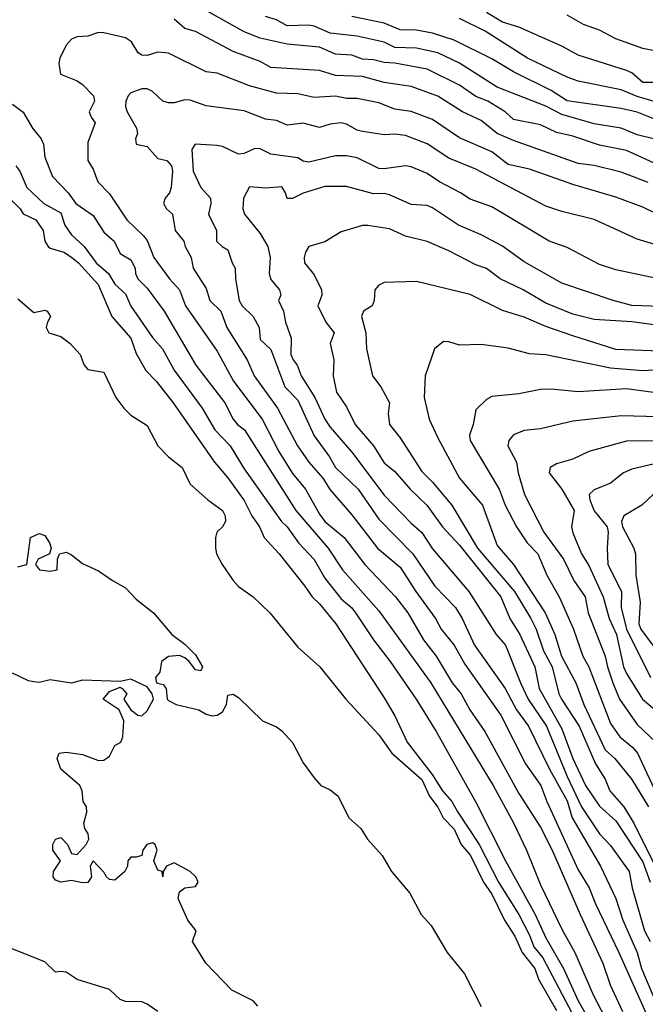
# Model space of a CAD drawing. Header units: metres. Extents: x -51132 to -49532, y -231222 to -229437.
# Tile 485 of 656: x -49812 to -49754, y -230420 to -230329. Entities that reach past the tile are written whole.
import ezdxf

# ---------------------------------------------------------------- set-up
doc = ezdxf.new("R2010")
doc.units = ezdxf.units.M
for name, color, linetype in [('CONTOUR_HALF', 8, 'Continuous'), ('CONTOUR_INDEX', 1, 'Continuous'), ('CONTOUR_INTER', 3, 'Continuous')]:
    doc.layers.add(name, color=color, linetype=linetype)

msp = doc.modelspace()

# ---------------------------------------------------------------- linework, layer by layer
at = {"layer": 'CONTOUR_HALF'}
for points, elevation in [([(-49750.58, -230343.13), (-49755.58, -230340.83), (-49758.08, -230340.34), (-49760.58, -230339.498), (-49762.08, -230339.169), (-49763.58, -230338.447), (-49766.08, -230337.955), (-49766.853, -230337.259), (-49768.456, -230336.259), (-49769.58, -230335.817), (-49771.08, -230334.769), (-49774.08, -230333.29), (-49777.08, -230332.739), (-49778.08, -230332.679), (-49779.08, -230332.408), (-49780.08, -230332.366), (-49781.08, -230331.994), (-49782.58, -230331.909), (-49784.08, -230331.249), (-49787.08, -230330.963), (-49789.58, -230330.415), (-49791.08, -230329.818), (-49798.58, -230325.572)], 78.5), ([(-49752.58, -230334.541), (-49754.08, -230334.525), (-49755.08, -230333.633), (-49755.58, -230333.404), (-49760.08, -230331.981), (-49761.58, -230331.163), (-49765.58, -230329.376), (-49767.08, -230328.941), (-49768.58, -230328.036)], 80.5), ([(-49752.58, -230338.097), (-49754.58, -230337.28), (-49756.08, -230336.927), (-49761.08, -230336.219), (-49762.58, -230335.277), (-49766.08, -230333.546), (-49768.08, -230332.317), (-49771.58, -230330.603), (-49773.58, -230329.954), (-49775.08, -230329.655), (-49776.58, -230329.652), (-49778.08, -230329.033), (-49781.08, -230328.41)], 79.5), ([(-49751.58, -230347.315), (-49754.08, -230346.112), (-49756.58, -230345.165), (-49760.58, -230344.007), (-49764.58, -230342.555), (-49766.58, -230342.134), (-49768.08, -230340.959), (-49771.08, -230339.648), (-49773.58, -230337.957), (-49775.58, -230337.214), (-49777.08, -230337.008), (-49778.58, -230336.424), (-49780.58, -230336.02), (-49781.58, -230336.004), (-49782.58, -230335.809), (-49784.58, -230335.916), (-49786.08, -230335.572), (-49788.08, -230335.526), (-49790.58, -230334.835), (-49793.58, -230333.668), (-49794.58, -230333.538), (-49798.08, -230331.806), (-49799.08, -230331.713), (-49800.08, -230332.007), (-49800.58, -230331.993), (-49800.896, -230331.759), (-49801.526, -230330.759), (-49802.08, -230330.385), (-49804.08, -230329.921), (-49804.58, -230329.884), (-49805.58, -230330.216), (-49806.58, -230330.276), (-49807.08, -230330.501), (-49807.58, -230331.048), (-49808.186, -230332.259), (-49808.274, -230332.759), (-49808.107, -230333.759), (-49806.58, -230334.381), (-49806.08, -230334.719), (-49805.037, -230335.759), (-49804.945, -230336.259), (-49805.44, -230337.259), (-49805.27, -230337.759), (-49804.896, -230338.259), (-49805.58, -230340.1), (-49805.591, -230341.259), (-49805.562, -230341.759), (-49805.08, -230342.57), (-49804.659, -230343.759), (-49803.58, -230344.865), (-49801.963, -230347.259), (-49800.398, -230348.759), (-49800.08, -230349.203), (-49799.45, -230350.759), (-49797.987, -230352.759), (-49797.084, -230353.759), (-49796.502, -230355.259), (-49793.58, -230359.451), (-49792.067, -230362.259), (-49789.41, -230365.759), (-49787.856, -230368.759), (-49786.58, -230370.802), (-49785.387, -230372.259), (-49784.08, -230374.604), (-49783.58, -230375.265), (-49781.802, -230376.759), (-49779.854, -230379.259), (-49777.029, -230382.259), (-49775.889, -230383.759), (-49774.412, -230386.259), (-49773.244, -230387.759), (-49771.752, -230390.259), (-49770.928, -230391.259), (-49770.125, -230392.759), (-49768.745, -230394.759), (-49765.58, -230400.514), (-49763.58, -230403.644), (-49762.477, -230405.759), (-49759.886, -230411.759), (-49757.772, -230416.259), (-49757.087, -230418.259), (-49755.966, -230420.759)], 77.5), ([(-49751.58, -230352.966), (-49756.58, -230351.898), (-49758.08, -230351.413), (-49761.08, -230349.853), (-49762.759, -230349.259), (-49768.08, -230346.07), (-49770.08, -230345.369), (-49771, -230344.759), (-49772.952, -230343.759), (-49774.08, -230342.985), (-49775.58, -230342.354), (-49776.08, -230342.274), (-49778.08, -230342.537), (-49778.58, -230342.5), (-49780.58, -230341.505), (-49781.58, -230341.331), (-49782.58, -230341.339), (-49785.08, -230341.918), (-49785.58, -230341.813), (-49786.08, -230341.527), (-49788.58, -230341.163), (-49789.58, -230340.679), (-49790.08, -230340.638), (-49791.08, -230341.113), (-49791.58, -230341.164), (-49793.08, -230340.473), (-49793.58, -230340.361), (-49795.618, -230340.259), (-49795.931, -230340.759), (-49795.795, -230342.759), (-49795.083, -230344.259), (-49794.205, -230345.259), (-49794.162, -230345.759), (-49794.37, -230346.759), (-49793.625, -230348.259), (-49793.633, -230349.259), (-49793.117, -230349.759), (-49792.58, -230350.065), (-49792.186, -230351.259), (-49791.89, -230351.759), (-49791.87, -230352.759), (-49791.536, -230354.759), (-49791.255, -230355.259), (-49790.226, -230356.259), (-49789.68, -230357.259), (-49789.58, -230358.394), (-49788.58, -230359.292), (-49787.302, -230362.759), (-49786.08, -230364.008), (-49784.58, -230367.307), (-49783.135, -230369.259), (-49782.58, -230370.259), (-49780.49, -230372.259), (-49778.58, -230375.06), (-49775.427, -230378.259), (-49773.36, -230381.259), (-49771.466, -230383.259), (-49770.833, -230384.259), (-49769.684, -230386.759), (-49766.86, -230390.759), (-49765.808, -230392.759), (-49764.668, -230394.259), (-49762.732, -230398.259), (-49761.08, -230401.193), (-49760.64, -230402.759), (-49758.012, -230407.259), (-49756.58, -230410.275), (-49755.922, -230412.259), (-49754.609, -230415.259), (-49754.189, -230416.759), (-49752.288, -230421.259)], 76.5), ([(-49812.251, -230342.259), (-49811.89, -230342.759), (-49811.225, -230344.259), (-49809.67, -230345.759), (-49808.08, -230346.63), (-49807.721, -230347.759), (-49807.08, -230348.679), (-49805.923, -230349.759), (-49804.793, -230351.259), (-49803.657, -230352.259), (-49803.08, -230353.254), (-49802.08, -230354.138), (-49801.58, -230355.28), (-49799.58, -230358.201), (-49798.639, -230359.259), (-49797.58, -230361.239), (-49794.978, -230364.759), (-49793.787, -230366.759), (-49792.378, -230368.259), (-49791.08, -230370.367), (-49787.615, -230375.259), (-49787.08, -230375.77), (-49786.022, -230377.259), (-49784.58, -230378.782), (-49783.58, -230380.535), (-49782.08, -230382.442), (-49781.08, -230383.283), (-49780.724, -230383.759), (-49779.08, -230386.243), (-49777.513, -230388.259), (-49775.098, -230391.759), (-49773.236, -230394.759), (-49769.58, -230401.315), (-49766.83, -230406.759), (-49764.051, -230411.759), (-49763.08, -230413.914), (-49761.445, -230416.759), (-49760.076, -230419.759), (-49755.455, -230427.759)], 78.5), ([(-49750.08, -230357.423), (-49755.08, -230356.752), (-49758.58, -230356.521), (-49760.58, -230356.037), (-49763.08, -230355.013), (-49765.174, -230353.759), (-49767.316, -230352.759), (-49768.58, -230351.803), (-49769.58, -230351.45), (-49772.08, -230350.14), (-49774.08, -230349.281), (-49776.08, -230348.784), (-49777.58, -230348.115), (-49779.58, -230347.797), (-49780.08, -230347.787), (-49782.08, -230348.391), (-49783.58, -230349.311), (-49785.073, -230349.759), (-49785.371, -230350.259), (-49785.494, -230350.759), (-49785.467, -230351.259), (-49784.58, -230352.392), (-49783.879, -230353.759), (-49783.87, -230354.259), (-49784.216, -230355.259), (-49783.502, -230356.759), (-49782.703, -230357.759), (-49783.086, -230358.759), (-49782.758, -230360.259), (-49782.817, -230361.759), (-49782.51, -230363.259), (-49781.58, -230364.616), (-49780.779, -230366.259), (-49779.08, -230368.255), (-49778.08, -230369.84), (-49777.08, -230370.627), (-49775.676, -230372.259), (-49774.128, -230373.759), (-49772.659, -230375.759), (-49771.08, -230377.466), (-49767.247, -230382.259), (-49766.401, -230384.259), (-49765.483, -230385.759), (-49764.091, -230388.759), (-49763.705, -230390.759), (-49761.58, -230394.503), (-49760.564, -230397.259), (-49759.395, -230399.759), (-49758.08, -230401.684), (-49756.58, -230403.065), (-49754.08, -230406.871), (-49753.384, -230408.759)], 75.5), ([(-49812.08, -230354.62), (-49810.58, -230355.867), (-49809.58, -230355.671), (-49809.346, -230355.759), (-49809.03, -230356.259), (-49809.331, -230356.759), (-49809.437, -230357.259), (-49809.182, -230357.759), (-49808.08, -230358.109), (-49807.216, -230358.759), (-49806.283, -230359.759), (-49805.922, -230360.759), (-49805.58, -230361.16), (-49804.08, -230361.401), (-49802.98, -230363.759), (-49802.244, -230364.759), (-49801.58, -230365.387), (-49800.08, -230366.368), (-49799.076, -230368.259), (-49798.081, -230369.259), (-49796.826, -230370.259), (-49796.08, -230371.797), (-49794.43, -230373.259), (-49793.064, -230374.259), (-49792.831, -230374.759), (-49792.813, -230375.259), (-49793.08, -230375.777), (-49793.6, -230376.259), (-49793.737, -230376.759), (-49793.726, -230377.759), (-49793.624, -230378.259), (-49793.121, -230379.259), (-49792.096, -230380.759), (-49791.58, -230381.309), (-49790.222, -230382.259), (-49788.677, -230383.759), (-49786.08, -230386.949), (-49784.037, -230388.759), (-49781.632, -230391.759), (-49778.58, -230395.073), (-49777.355, -230396.759), (-49774.58, -230399.207), (-49773.875, -230400.759), (-49773.08, -230401.77), (-49772.615, -230402.759), (-49771.58, -230403.835), (-49770.922, -230405.259), (-49770.073, -230406.259), (-49768.848, -230408.759), (-49768.08, -230409.849), (-49766.916, -230412.259), (-49765.948, -230413.759), (-49765.272, -230415.259), (-49764.082, -230416.759), (-49763.74, -230417.759), (-49762.08, -230420.661)], 79.5), ([(-49753.08, -230361.216), (-49754.08, -230361.279), (-49757.08, -230361.043), (-49763.08, -230359.803), (-49764.58, -230359.715), (-49766.58, -230359.186), (-49769.08, -230358.831), (-49771.08, -230358.897), (-49772.08, -230358.584), (-49772.58, -230358.579), (-49773.412, -230359.259), (-49774.276, -230361.759), (-49774.349, -230363.759), (-49773.887, -230365.759), (-49773.08, -230367.513), (-49771.082, -230371.259), (-49768.957, -230373.759), (-49767.58, -230377.502), (-49766.08, -230379.258), (-49763.133, -230383.759), (-49762.225, -230385.759), (-49761.602, -230387.759), (-49760.302, -230390.259), (-49759.531, -230392.259), (-49757.58, -230396.447), (-49756.653, -230397.259), (-49755.08, -230399.206), (-49753.557, -230401.759)], 74.5), ([(-49745.58, -230365.742), (-49756.08, -230365.462), (-49760.58, -230365.965), (-49763.58, -230366.682), (-49765.08, -230366.819), (-49766.08, -230367.234), (-49766.518, -230367.759), (-49766.592, -230368.259), (-49765.788, -230369.759), (-49765.647, -230370.759), (-49765.063, -230372.759), (-49763.266, -230376.259), (-49761.431, -230378.759), (-49760.46, -230380.759), (-49759.406, -230382.259), (-49759.155, -230383.759), (-49757.554, -230387.759), (-49757.362, -230388.759), (-49756.867, -230390.259), (-49756.228, -230391.759), (-49754.58, -230394.117), (-49752.866, -230395.759)], 73.5), ([(-49752.58, -230369.839), (-49755.08, -230370.425), (-49755.854, -230370.759), (-49757.08, -230371.722), (-49758.58, -230372.342), (-49759.044, -230372.759), (-49758.992, -230373.259), (-49758.58, -230374.281), (-49757.388, -230375.759), (-49757.292, -230376.259), (-49757.379, -230377.759), (-49757.303, -230379.259), (-49756.06, -230381.759), (-49756.085, -230383.259), (-49755.58, -230385.268), (-49753.345, -230389.759)], 72.5), ([(-49799.08, -230420.739), (-49800.08, -230420.067), (-49800.58, -230419.836), (-49802.08, -230419.816), (-49802.58, -230419.632), (-49803.58, -230418.707), (-49806.58, -230417.764), (-49807.58, -230417.108), (-49808.08, -230417.024), (-49808.58, -230417.106), (-49809.58, -230416.128), (-49814.58, -230414.147)], 79.5)]:
    msp.add_lwpolyline(points, dxfattribs=dict(at, elevation=elevation))
at = {"layer": 'CONTOUR_INDEX'}
for points, elevation in [([(-49729.367, -230327.759), (-49730.179, -230329.259), (-49731.886, -230331.259), (-49732.846, -230333.259), (-49733.075, -230335.259), (-49733.58, -230336.58), (-49735.024, -230338.759), (-49736.08, -230339.63), (-49738.08, -230340.302), (-49739.58, -230340.415), (-49742.08, -230340.03), (-49743.58, -230339.982), (-49747.08, -230339.315), (-49748.58, -230339.293), (-49749.08, -230339.067), (-49752.58, -230336.408), (-49754.58, -230335.826), (-49756.08, -230335.204), (-49760.08, -230334.39), (-49761.08, -230334.042), (-49764.779, -230332.259), (-49768.702, -230329.759), (-49771.08, -230328.587)], 80), ([(-49751.58, -230359.485), (-49756.58, -230359.305), (-49760.58, -230358.052), (-49763.08, -230357.175), (-49765.08, -230356.296), (-49767.08, -230355.69), (-49770.08, -230354.193), (-49775.08, -230352.983), (-49778.08, -230353.101), (-49778.58, -230353.338), (-49778.956, -230353.759), (-49779.002, -230354.759), (-49779.204, -230355.259), (-49780.006, -230355.759), (-49780.173, -230356.259), (-49779.768, -230357.759), (-49779.724, -230359.259), (-49779.169, -230361.759), (-49778.38, -230362.759), (-49777.589, -230364.259), (-49777.715, -230365.259), (-49777.577, -230366.259), (-49776.58, -230367.505), (-49774.58, -230370.62), (-49773.58, -230371.612), (-49771.794, -230373.759), (-49769.425, -230377.759), (-49765.983, -230381.759), (-49764.47, -230384.259), (-49763.957, -230385.259), (-49763.292, -230387.259), (-49762.492, -230388.759), (-49761.852, -230391.259), (-49761.62, -230391.759), (-49759.991, -230394.259), (-49758.45, -230397.759), (-49757.58, -230399.177), (-49757.132, -230400.259), (-49755.822, -230401.759), (-49754.894, -230403.259), (-49752.184, -230408.759)], 75), ([(-49810.903, -230376.759), (-49810.08, -230376.388), (-49809.58, -230376.565), (-49809.12, -230377.259), (-49808.976, -230377.759), (-49809.122, -230378.259), (-49810.186, -230378.759), (-49810.442, -230379.259), (-49810.056, -230379.759), (-49809.08, -230379.876), (-49808.411, -230379.759), (-49808.394, -230378.759), (-49808.197, -230378.259), (-49807.58, -230378.119), (-49807.08, -230378.374), (-49806.08, -230379.182), (-49804.58, -230379.842), (-49803.303, -230380.759), (-49802.08, -230381.416), (-49801.08, -230382.473), (-49799.494, -230383.759), (-49797.778, -230385.759), (-49796.58, -230386.666), (-49795.58, -230387.654), (-49794.934, -230388.759), (-49795.08, -230389.136), (-49795.58, -230389.052), (-49796.173, -230388.259), (-49796.58, -230387.91), (-49797.08, -230387.709), (-49798.08, -230387.803), (-49798.73, -230388.259), (-49798.905, -230389.259), (-49799.307, -230389.759), (-49799.205, -230390.259), (-49798.58, -230390.391), (-49798.308, -230390.759), (-49798.2, -230391.759), (-49798.08, -230391.871), (-49797.387, -230392.259), (-49795.265, -230392.759), (-49794.58, -230393.164), (-49794.08, -230393.302), (-49793.58, -230393.244), (-49793.08, -230392.93), (-49792.706, -230392.259), (-49792.58, -230391.403), (-49792.08, -230391.303), (-49791.58, -230391.615), (-49789.363, -230393.759), (-49788.08, -230394.313), (-49787.58, -230394.702), (-49786.58, -230395.788), (-49785.58, -230397.684), (-49784.58, -230399.075), (-49783.947, -230399.759), (-49783.08, -230400.186), (-49782.359, -230400.759), (-49781.339, -230402.759), (-49780.256, -230403.759), (-49779.631, -230404.759), (-49778.247, -230406.259), (-49777.409, -230407.759), (-49775.689, -230409.759), (-49774.654, -230411.759), (-49773.71, -230412.759), (-49772.214, -230415.259), (-49770.621, -230417.259), (-49769.08, -230420.286)], 80), ([(-49812.08, -230379.49), (-49811.244, -230379.259), (-49810.903, -230376.759)], 80), ([(-49789.811, -230420.259), (-49790.247, -230419.759), (-49792.204, -230418.759), (-49794.627, -230416.259), (-49795.862, -230414.259), (-49795.536, -230413.259), (-49796.306, -230412.259), (-49797.202, -230410.259), (-49797.08, -230409.645), (-49796.58, -230409.271), (-49795.58, -230409.147), (-49795.335, -230408.759), (-49795.544, -230408.259), (-49796.08, -230407.754), (-49797.58, -230406.952), (-49798.283, -230407.259), (-49798.573, -230407.759), (-49798.626, -230408.259), (-49798.665, -230407.759), (-49799.08, -230407.63), (-49799.446, -230406.759), (-49799.131, -230405.759), (-49799.329, -230405.259), (-49799.58, -230405.099), (-49800.112, -230405.259), (-49800.484, -230405.759), (-49800.555, -230406.259), (-49801.08, -230406.428), (-49801.58, -230406.429), (-49801.871, -230406.759), (-49801.889, -230407.259), (-49802.129, -230407.759), (-49803.08, -230408.558), (-49803.58, -230408.484), (-49803.86, -230408.259), (-49804.08, -230407.81), (-49805.08, -230406.755), (-49805.355, -230407.259), (-49805.223, -230408.259), (-49805.58, -230408.79), (-49806.08, -230408.809), (-49807.08, -230408.594), (-49808.08, -230408.731), (-49808.58, -230408.555), (-49808.788, -230408.259), (-49808.765, -230407.759), (-49808.108, -230406.759), (-49808.817, -230405.759), (-49808.838, -230405.259), (-49808.58, -230404.76), (-49808.08, -230404.607), (-49807.465, -230405.259), (-49807.08, -230406.074), (-49806.58, -230406.162), (-49805.721, -230405.259), (-49805.491, -230404.759), (-49805.535, -230404.259), (-49805.847, -230403.759), (-49805.934, -230403.259), (-49805.667, -230402.259), (-49805.707, -230401.759), (-49806.011, -230401.259), (-49806.1, -230400.259), (-49806.329, -230399.759), (-49808.072, -230398.259), (-49808.433, -230397.259), (-49808.247, -230396.759), (-49807.58, -230396.685), (-49806.08, -230396.89), (-49804.58, -230397.438), (-49804.08, -230397.435), (-49803.58, -230397.056), (-49803.08, -230396.06), (-49802.523, -230395.759), (-49802.337, -230395.259), (-49802.241, -230393.759), (-49802.68, -230392.759), (-49804.152, -230391.759), (-49803.58, -230391.035), (-49802.58, -230390.634), (-49802.396, -230390.759), (-49801.959, -230391.259), (-49802.222, -230391.759), (-49802.08, -230392.014), (-49801.58, -230392.755), (-49800.926, -230393.259), (-49800.58, -230393.306), (-49800.08, -230392.843), (-49799.47, -230391.759), (-49799.604, -230391.259), (-49800.08, -230390.626), (-49801.58, -230389.894), (-49802.58, -230390.123), (-49806.08, -230389.991), (-49807.08, -230390.285), (-49809.08, -230389.957), (-49810.08, -230390.203), (-49810.58, -230390.16), (-49811.08, -230390.058), (-49812.58, -230389.348)], 80)]:
    msp.add_lwpolyline(points, dxfattribs=dict(at, elevation=elevation))
at = {"layer": 'CONTOUR_INTER'}
for points, elevation in [([(-49753.58, -230343.811), (-49756.08, -230342.861), (-49758.58, -230342.244), (-49760.08, -230342.048), (-49766.08, -230339.916), (-49767.58, -230339.248), (-49769.08, -230338.049), (-49770.803, -230337.259), (-49773.08, -230335.786), (-49775.58, -230334.889), (-49778.08, -230334.522), (-49780.08, -230333.976), (-49782.58, -230333.888), (-49784.08, -230333.428), (-49788.58, -230333.148), (-49789.58, -230332.576), (-49792.08, -230331.649), (-49795.58, -230329.782), (-49796.58, -230329.504), (-49797.58, -230328.65)], 78), ([(-49753.08, -230339.756), (-49754.58, -230339.393), (-49756.08, -230338.771), (-49758.58, -230338.36), (-49761.58, -230337.495), (-49763.08, -230336.729), (-49767.58, -230334.961), (-49771.08, -230332.724), (-49773.08, -230331.777), (-49775.08, -230331.345), (-49777.08, -230331.263), (-49778.08, -230330.798), (-49780.58, -230330.228), (-49783.08, -230329.947), (-49784.58, -230329.29), (-49785.08, -230329.193), (-49787.08, -230329.263), (-49788.08, -230328.699), (-49789.08, -230328.395)], 79), ([(-49751.08, -230331.95), (-49754.08, -230331.362), (-49756.58, -230330.461), (-49758.08, -230329.668), (-49759.58, -230329.148), (-49761.08, -230328.276)], 81), ([(-49750.571, -230350.259), (-49754.58, -230349.052), (-49758.58, -230347.257), (-49761.58, -230346.503), (-49763.08, -230346.001), (-49769.58, -230342.573), (-49772.08, -230341.542), (-49774.08, -230340.21), (-49776.08, -230339.45), (-49777.08, -230339.311), (-49778.08, -230339.394), (-49780.08, -230339.063), (-49780.58, -230338.959), (-49781.58, -230338.381), (-49782.08, -230338.255), (-49783.08, -230338.381), (-49784.08, -230338.695), (-49785.58, -230338.286), (-49787.08, -230338.476), (-49788.08, -230338.067), (-49789.08, -230337.919), (-49791.08, -230337.168), (-49794.58, -230336.68), (-49796.08, -230336.156), (-49796.58, -230336.13), (-49797.58, -230336.412), (-49798.08, -230336.427), (-49798.621, -230336.259), (-49799.58, -230335.369), (-49800.08, -230335.101), (-49800.58, -230335.115), (-49801.58, -230335.495), (-49801.838, -230335.759), (-49802.048, -230336.259), (-49802.08, -230336.759), (-49801.93, -230337.259), (-49801.049, -230338.759), (-49800.963, -230339.259), (-49801.149, -230339.759), (-49801.098, -230340.259), (-49800.08, -230340.459), (-49799.08, -230341.565), (-49798.26, -230341.759), (-49797.808, -230342.259), (-49797.731, -230342.759), (-49797.83, -230344.259), (-49797.992, -230344.759), (-49798.415, -230345.259), (-49798.552, -230345.759), (-49798.283, -230346.259), (-49797.727, -230346.759), (-49797.484, -230348.259), (-49796.672, -230349.259), (-49796.537, -230349.759), (-49795.978, -230350.759), (-49795.791, -230351.759), (-49794.58, -230353.655), (-49794.26, -230354.759), (-49793.226, -230355.759), (-49792.665, -230357.259), (-49790.786, -230360.259), (-49790.138, -230361.759), (-49787.977, -230364.759), (-49786.107, -230368.259), (-49785.08, -230369.766), (-49783.776, -230371.259), (-49783.08, -230372.336), (-49781.08, -230374.645), (-49778.695, -230377.759), (-49776.58, -230379.502), (-49775.124, -230381.759), (-49773.301, -230384.259), (-49772.772, -230385.259), (-49771.58, -230386.743), (-49770.58, -230388.526), (-49767.236, -230393.259), (-49764.955, -230397.759), (-49763.541, -230399.759), (-49762.968, -230401.259), (-49760.08, -230407.613), (-49759.056, -230409.259), (-49758.472, -230410.759), (-49756.287, -230415.259), (-49753.396, -230421.759)], 77), ([(-49812.58, -230336.543), (-49811.58, -230337.273), (-49810.706, -230338.759), (-49809.917, -230339.759), (-49809.692, -230340.259), (-49809.58, -230341.456), (-49808.854, -230343.259), (-49807.404, -230344.759), (-49806.698, -230345.759), (-49805.08, -230346.878), (-49804.08, -230348.413), (-49803.134, -230349.259), (-49802.58, -230350.392), (-49801.58, -230350.995), (-49801.193, -230351.759), (-49801.144, -230352.259), (-49800.927, -230352.759), (-49800.08, -230353.63), (-49798.496, -230355.759), (-49795.563, -230360.759), (-49792.854, -230364.259), (-49792.077, -230365.759), (-49791.692, -230366.259), (-49791.028, -230366.759), (-49786.258, -230374.259), (-49783.275, -230377.759), (-49781.944, -230379.759), (-49778.58, -230383.573), (-49773.754, -230390.259), (-49767.946, -230399.759), (-49766.08, -230403.227), (-49764.866, -230405.759), (-49763.58, -230409.002), (-49761.58, -230413.097), (-49760.367, -230415.259), (-49758.655, -230419.259), (-49754.471, -230427.259)], 78), ([(-49750.58, -230355.369), (-49755.08, -230355.215), (-49756.829, -230354.759), (-49761.58, -230353.158), (-49765.08, -230351.174), (-49767.08, -230349.71), (-49769.08, -230348.656), (-49771.177, -230347.759), (-49773.58, -230346.148), (-49774.08, -230345.936), (-49775.58, -230345.86), (-49777.58, -230344.95), (-49778.08, -230344.824), (-49779.08, -230344.845), (-49781.58, -230344.169), (-49783.58, -230344.166), (-49785.58, -230344.801), (-49786.58, -230345.283), (-49787.08, -230345.287), (-49787.229, -230344.759), (-49787.58, -230344.216), (-49789.08, -230344.34), (-49790.58, -230344.221), (-49791.119, -230345.259), (-49791.185, -230346.259), (-49791.045, -230346.759), (-49789.58, -230348.532), (-49788.868, -230349.759), (-49788.655, -230350.759), (-49788.76, -230352.259), (-49788.58, -230352.818), (-49787.785, -230353.759), (-49787.68, -230354.259), (-49787.868, -230354.759), (-49787.423, -230355.759), (-49787.247, -230356.759), (-49786.7, -230358.259), (-49786.728, -230359.759), (-49786.531, -230360.259), (-49786.147, -230360.759), (-49785.781, -230361.759), (-49784.517, -230363.759), (-49783.577, -230365.759), (-49783.08, -230366.526), (-49781.08, -230368.848), (-49778.08, -230372.825), (-49775.58, -230375.414), (-49774.58, -230376.288), (-49773.58, -230377.813), (-49770.216, -230381.759), (-49767.694, -230385.759), (-49766.817, -230386.759), (-49765.428, -230390.259), (-49764.702, -230391.759), (-49763.01, -230394.259), (-49761.08, -230398.95), (-49759.76, -230401.759), (-49758.081, -230404.259), (-49757.08, -230405.343), (-49755.341, -230407.759), (-49755.051, -230409.259), (-49753.921, -230413.259), (-49753.389, -230414.259)], 76), ([(-49812.857, -230345.259), (-49811.859, -230346.259), (-49811.58, -230346.726), (-49810.398, -230347.259), (-49809.726, -230348.259), (-49809.567, -230349.259), (-49809.272, -230349.759), (-49809.08, -230349.914), (-49807.812, -230350.259), (-49807.08, -230350.732), (-49806.451, -230351.259), (-49804.622, -230353.259), (-49803.346, -230356.259), (-49801.58, -230358.248), (-49801.08, -230359.691), (-49800.198, -230361.259), (-49799.23, -230362.259), (-49797.66, -230364.259), (-49793.824, -230369.759), (-49792.58, -230371.21), (-49791.08, -230373.332), (-49790.361, -230374.759), (-49789.631, -230375.759), (-49789.214, -230376.759), (-49787.821, -230378.259), (-49785.429, -230381.259), (-49784.771, -230382.259), (-49784.08, -230382.906), (-49782.553, -230384.759), (-49778.08, -230391.622), (-49777.08, -230393.316), (-49775.953, -230395.759), (-49773.61, -230398.759), (-49772.657, -230400.259), (-49771.78, -230401.259), (-49771.245, -230402.259), (-49769.265, -230405.259), (-49767.479, -230408.759), (-49765.572, -230411.759), (-49764.58, -230413.663), (-49764.17, -230414.759), (-49763.35, -230415.759), (-49758.857, -230424.259)], 79), ([(-49750.58, -230363.65), (-49755.58, -230362.947), (-49760.08, -230363.248), (-49762.58, -230362.979), (-49763.58, -230363.011), (-49765.58, -230363.407), (-49768.08, -230363.663), (-49768.58, -230363.957), (-49769.58, -230364.903), (-49769.818, -230366.259), (-49770.141, -230367.259), (-49770.086, -230367.759), (-49767.401, -230372.259), (-49766.858, -230373.759), (-49765.787, -230375.759), (-49764.794, -230377.259), (-49763.809, -230378.259), (-49762.97, -230380.259), (-49761.834, -230382.259), (-49760.497, -230385.259), (-49759.629, -230387.759), (-49759.086, -230388.759), (-49757.08, -230394.027), (-49756.2, -230395.259), (-49754.985, -230396.259), (-49754.568, -230396.759), (-49752.58, -230401.016)], 74), ([(-49750.08, -230367.793), (-49755.58, -230367.803), (-49759.08, -230368.782), (-49760.58, -230369.471), (-49762.08, -230369.917), (-49762.655, -230370.259), (-49762.76, -230370.759), (-49761.585, -230372.259), (-49760.429, -230374.259), (-49760.69, -230375.759), (-49760.58, -230376.318), (-49759.759, -230378.259), (-49759.08, -230379.368), (-49757.738, -230382.259), (-49757.185, -230384.259), (-49756.501, -230385.759), (-49755.849, -230388.759), (-49755.58, -230389.379), (-49754.109, -230391.759), (-49752.916, -230392.759)], 73), ([(-49753.08, -230372.732), (-49754.166, -230373.759), (-49755.843, -230374.759), (-49756.035, -230375.259), (-49755.942, -230375.759), (-49754.889, -230377.759), (-49754.764, -230378.259), (-49754.721, -230380.259), (-49754.317, -230382.759), (-49754.439, -230384.759), (-49754.251, -230385.259), (-49752.58, -230387.517)], 72)]:
    msp.add_lwpolyline(points, dxfattribs=dict(at, elevation=elevation))

doc.saveas('drawing.dxf')
